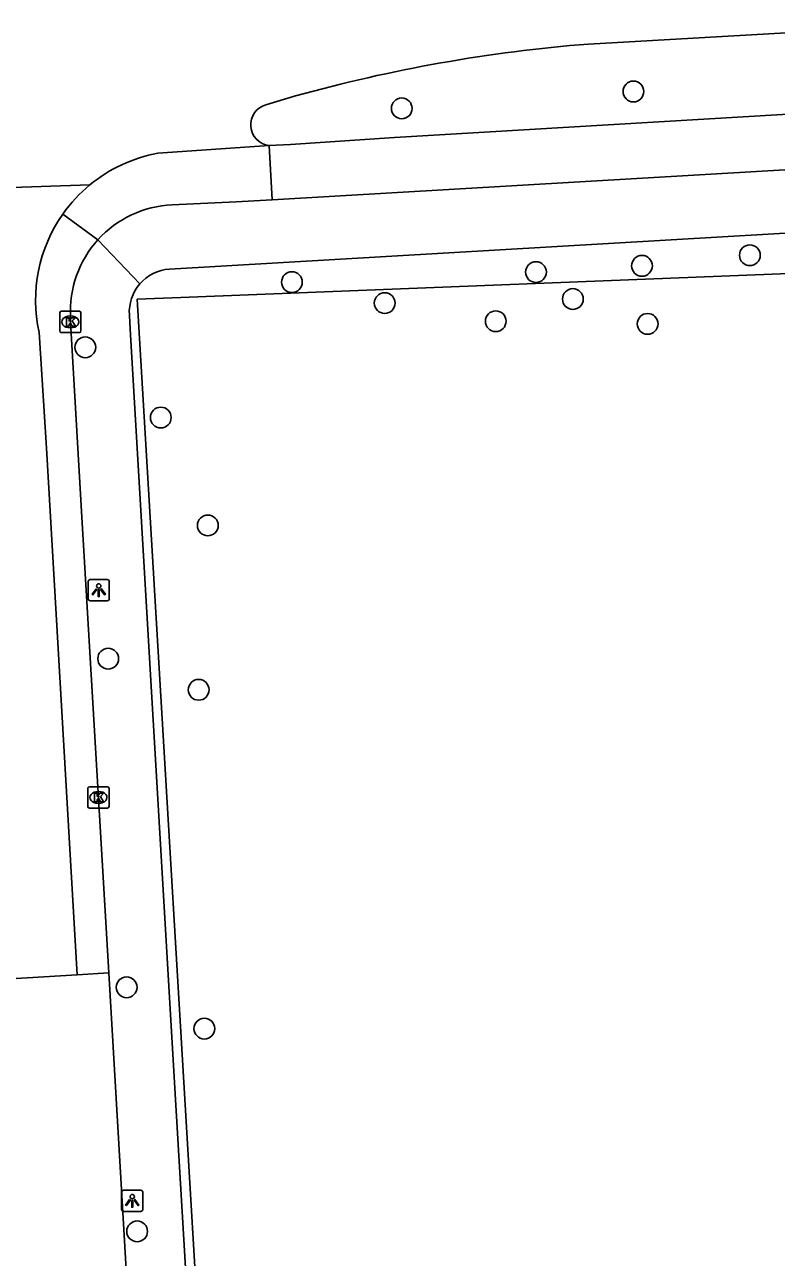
# Model space of a CAD drawing. Extents: x 158461 to 159795, y 387220 to 388672.
# Drawn here: x 159071.3 to 159106.7, y 387674.9 to 387732.9 of the extents above; entities that cross this region are included whole.
import ezdxf

# ---------------------------------------------------------------- set-up
doc = ezdxf.new("R2010")
doc.units = 0
for name, color, linetype in [('IMGEO_Boom', 7, 'Continuous'), ('IMGEO_Fietspad_open', 7, 'Continuous'), ('IMGEO_Hek', 7, 'Continuous'), ('IMGEO_Kolk', 7, 'Continuous'), ('IMGEO_Lichtpunt', 7, 'Continuous'), ('IMGEO_Rijbaan_lokaal_gesloten', 7, 'Continuous'), ('IMGEO_Rijbaan_lokaal_open', 7, 'Continuous'), ('IMGEO_Voetpad_open', 7, 'Continuous')]:
    doc.layers.add(name, color=color, linetype=linetype)

msp = doc.modelspace()

# ---------------------------------------------------------------- linework, layer by layer
at = {"layer": 'IMGEO_Boom'}
for centre in [(159099.923, 387729.795), (159089.016, 387729), (159105.407, 387722.083), (159100.327, 387721.584), (159083.844, 387720.817), (159095.336, 387721.291), (159088.214, 387719.83), (159097.073, 387720.02), (159093.441, 387718.975), (159100.593, 387718.85), (159074.115, 387717.747), (159077.67, 387714.439), (159079.885, 387709.358), (159075.194, 387703.082), (159079.454, 387701.616), (159076.062, 387687.605), (159079.722, 387685.658), (159076.557, 387676.11)]:
    msp.add_circle(centre, 0.489, dxfattribs=at)
at = {"layer": 'IMGEO_Fietspad_open'}
for points in [[(159082.767, 387727.246), (159083.781, 387727.293), (159088.67, 387727.627), (159144.017, 387730.902), (159148.252, 387731.273)], [(159150.181, 387728.639), (159149.181, 387728.573), (159082.911, 387724.695)]]:
    msp.add_lwpolyline(points, dxfattribs=at)
at = {"layer": 'IMGEO_Hek'}
for points in [[(159184.28, 387662.622), (159152.999, 387723.033), (159078.62, 387720.094)], [(159076.562, 387720.013), (159078.62, 387720.094)], [(159079.926, 387663.372), (159076.562, 387720.013)]]:
    msp.add_lwpolyline(points, dxfattribs=at)
at = {"layer": 'IMGEO_Kolk'}
for p, q in [((159072.911, 387718.517), (159072.911, 387719.369)), ((159072.986, 387719.443), (159073.838, 387719.443)), ((159073.399, 387719.223), (159073.424, 387719.223)), ((159073.912, 387719.369), (159073.912, 387718.517)), ((159073.838, 387718.443), (159072.986, 387718.443)), ((159073.422, 387718.663), (159073.397, 387718.663)), ((159074.233, 387696.121), (159074.233, 387696.973)), ((159074.308, 387697.047), (159075.16, 387697.047)), ((159075.234, 387696.973), (159075.234, 387696.121)), ((159074.744, 387696.267), (159074.719, 387696.267)), ((159074.721, 387696.827), (159074.746, 387696.827)), ((159075.16, 387696.047), (159074.308, 387696.047))]:
    msp.add_line(p, q, dxfattribs=at)
for points in [[(159072.911, 387718.517), (159072.911, 387719.369)], [(159072.986, 387719.443), (159073.838, 387719.443)], [(159073.232, 387719.143), (159073.355, 387719.143), (159073.355, 387718.992), (159073.485, 387719.143), (159073.649, 387719.143), (159073.503, 387718.992), (159073.656, 387718.743), (159073.504, 387718.743), (159073.419, 387718.907), (159073.355, 387718.84), (159073.355, 387718.743), (159073.232, 387718.743), (159073.232, 387719.143)], [(159073.912, 387719.369), (159073.912, 387718.517)], [(159073.838, 387718.443), (159072.986, 387718.443)], [(159074.233, 387696.121), (159074.233, 387696.973)], [(159074.308, 387697.047), (159075.16, 387697.047)], [(159075.234, 387696.973), (159075.234, 387696.121)], [(159074.554, 387696.747), (159074.677, 387696.747), (159074.677, 387696.596), (159074.807, 387696.747), (159074.971, 387696.747), (159074.825, 387696.596), (159074.978, 387696.347), (159074.826, 387696.347), (159074.741, 387696.511), (159074.677, 387696.444), (159074.677, 387696.347), (159074.554, 387696.347), (159074.554, 387696.747)], [(159075.16, 387696.047), (159074.308, 387696.047)]]:
    msp.add_lwpolyline(points, dxfattribs=at)
for centre, start, end in [((159072.988, 387719.367), 91.55205, 178.44795), ((159072.988, 387719.367), 91.55205, 178.44795), ((159073.836, 387719.367), 1.55205, 88.44795), ((159073.836, 387719.367), 1.55205, 88.44795), ((159072.988, 387718.519), 181.55205, 268.44795), ((159072.988, 387718.519), 181.55205, 268.44795), ((159073.836, 387718.519), 271.55205, 358.44795), ((159073.836, 387718.519), 271.55205, 358.44795), ((159074.31, 387696.971), 91.55205, 178.44795), ((159074.31, 387696.971), 91.55205, 178.44795), ((159075.158, 387696.971), 1.55205, 88.44795), ((159075.158, 387696.971), 1.55205, 88.44795), ((159074.31, 387696.123), 181.55205, 268.44795), ((159074.31, 387696.123), 181.55205, 268.44795), ((159075.158, 387696.123), 271.55205, 358.44795), ((159075.158, 387696.123), 271.55205, 358.44795)]:
    msp.add_arc(centre, 0.0765, start, end, dxfattribs=at)
for centre, major_axis, ratio, start_param, end_param in [((159073.398, 387718.943), (-0.387, 0.002), 0.722429, 4.712389, 7.853982), ((159073.423, 387718.943), (-0.39, 0.002), 0.717154, 1.570796, 4.712389), ((159074.72, 387696.547), (-0.387, 0.002), 0.722429, 4.712389, 7.853982), ((159074.745, 387696.547), (-0.39, 0.002), 0.717154, 1.570796, 4.712389)]:
    msp.add_ellipse(centre, major_axis=major_axis, ratio=ratio, start_param=start_param, end_param=end_param, dxfattribs=at)
at = {"layer": 'IMGEO_Lichtpunt'}
for p, q in [((159074.251, 387706.712), (159074.251, 387705.905)), ((159074.251, 387706.712), (159074.251, 387705.905)), ((159075.153, 387706.807), (159074.345, 387706.807)), ((159075.153, 387706.807), (159074.345, 387706.807)), ((159075.247, 387705.905), (159075.247, 387706.712)), ((159075.247, 387705.905), (159075.247, 387706.712)), ((159074.345, 387705.811), (159075.153, 387705.811)), ((159074.345, 387705.811), (159075.153, 387705.811)), ((159075.828, 387677.951), (159075.828, 387677.144)), ((159075.828, 387677.951), (159075.828, 387677.144)), ((159076.73, 387678.046), (159075.922, 387678.046)), ((159076.73, 387678.046), (159075.922, 387678.046)), ((159076.824, 387677.144), (159076.824, 387677.951)), ((159076.824, 387677.144), (159076.824, 387677.951)), ((159075.922, 387677.05), (159076.73, 387677.05)), ((159075.922, 387677.05), (159076.73, 387677.05))]:
    msp.add_line(p, q, dxfattribs=at)
for points in [[(159074.625, 387706.376), (159074.664, 387706.348), (159074.476, 387706.086), (159074.438, 387706.113), (159074.625, 387706.376)], [(159074.727, 387706.328), (159074.774, 387706.328), (159074.774, 387706.006), (159074.727, 387706.006), (159074.727, 387706.328)], [(159074.837, 387706.348), (159074.875, 387706.375), (159075.062, 387706.113), (159075.023, 387706.085), (159074.837, 387706.348)], [(159076.202, 387677.615), (159076.241, 387677.587), (159076.053, 387677.325), (159076.015, 387677.352), (159076.202, 387677.615)], [(159076.304, 387677.567), (159076.351, 387677.567), (159076.351, 387677.245), (159076.304, 387677.245), (159076.304, 387677.567)], [(159076.414, 387677.587), (159076.452, 387677.614), (159076.639, 387677.352), (159076.6, 387677.324), (159076.414, 387677.587)]]:
    msp.add_lwpolyline(points, dxfattribs=at)
for centre in [(159074.75, 387706.51), (159076.327, 387677.749)]:
    msp.add_circle(centre, 0.0994, dxfattribs=at)
for centre, start, end in [((159074.345, 387706.712), 90, 180), ((159074.345, 387706.712), 90, 180), ((159075.153, 387706.712), 0, 90), ((159075.153, 387706.712), 0, 90), ((159074.345, 387705.905), 180, 270), ((159074.345, 387705.905), 180, 270), ((159075.153, 387705.905), 270, 0), ((159075.153, 387705.905), 270, 360), ((159075.922, 387677.951), 90, 180), ((159075.922, 387677.951), 90, 180), ((159076.73, 387677.951), 0, 90), ((159076.73, 387677.951), 0, 90), ((159075.922, 387677.144), 180, 270), ((159075.922, 387677.144), 180, 270), ((159076.73, 387677.144), 270, 0), ((159076.73, 387677.144), 270, 360)]:
    msp.add_arc(centre, 0.0946, start, end, dxfattribs=at)
at = {"layer": 'IMGEO_Rijbaan_lokaal_gesloten'}
for points in [[(159097.802, 387732.031), (159111.784, 387732.831), (159113.785, 387732.943)], [(159082.616, 387729.173), (159084.019, 387729.585)], [(159077.524, 387726.887), (159082.767, 387727.246)], [(159082.911, 387724.695), (159082.767, 387727.246)], [(159065.605, 387725.094), (159074.334, 387725.398)], [(159082.911, 387724.695), (159081.214, 387724.596), (159078.209, 387724.456)], [(159073.061, 387724.025), (159074.712, 387722.815)], [(159073.426, 387719.173), (159073.412, 387718.943), (159073.945, 387709.755), (159075.228, 387688.287)], [(159073.731, 387688.196), (159072.285, 387712.99), (159071.942, 387718.452)]]:
    msp.add_lwpolyline(points, dxfattribs=at)
for centre, radius, start, end in [((159103.588, 387659.369), 72.892, 94.55312, 105.57333), ((159082.891, 387728.225), 0.987, 106.18513, 262.77597), ((159078.809, 387719.973), 7.032, 100.52581, 129.51781), ((159078.836, 387719.947), 7.069, 129.5545, 144.77419), ((159078.42, 387719.46), 5, 92.41626, 137.86126), ((159078.803, 387719.973), 7.028, 144.79315, 192.50001), ((159078.417, 387719.459), 4.999, 137.82745, 183.27602)]:
    msp.add_arc(centre, radius, start, end, dxfattribs=at)
at = {"layer": 'IMGEO_Rijbaan_lokaal_open'}
for points in [[(159069.789, 387687.958), (159073.731, 387688.196)], [(159073.731, 387688.196), (159075.228, 387688.287)], [(159075.228, 387688.287), (159076.034, 387674.31)]]:
    msp.add_lwpolyline(points, dxfattribs=at)
at = {"layer": 'IMGEO_Voetpad_open'}
for points in [[(159078.083, 387721.434), (159153.518, 387725.84), (159154.231, 387725.334), (159154.809, 387724.831), (159155.621, 387723.923)], [(159076.68, 387720.731), (159074.712, 387722.815)], [(159079.488, 387663.33), (159078.569, 387678.878), (159078.366, 387682.322), (159076.253, 387718.075), (159076.209, 387718.898), (159076.191, 387719.278)]]:
    msp.add_lwpolyline(points, dxfattribs=at)
for centre, radius, start, end in [((159078.224, 387719.402), 2.037, 93.95648, 139.27159), ((159078.23, 387719.4), 2.043, 139.36219, 183.43699)]:
    msp.add_arc(centre, radius, start, end, dxfattribs=at)

doc.saveas('drawing.dxf')
